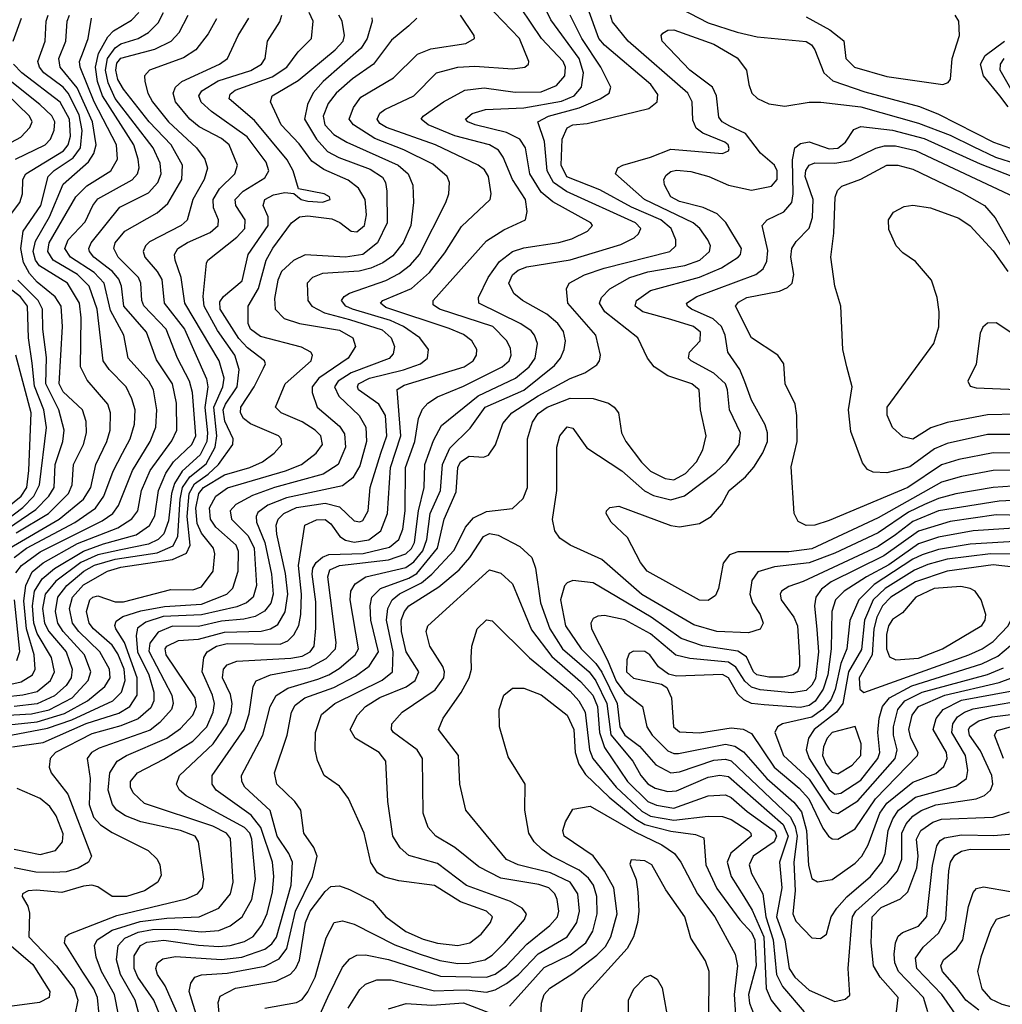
# Model space of a CAD drawing. Extents: x 997028 to 1115134, y 536408 to 618974.
# Tile 282 of 473: x 1021294 to 1024706, y 585051 to 588470. Entities that reach past the tile are written whole.
import ezdxf

# ---------------------------------------------------------------- set-up
doc = ezdxf.new("R2010")
doc.units = 0

msp = doc.modelspace()

# ---------------------------------------------------------------- linework, layer by layer
at = {"layer": '0CON10XD'}
for points in [[(1021780.3, 585015), (1021759.4, 585065), (1021704.6, 585145), (1021691.1, 585175), (1021691.2, 585218.8), (1021713.3, 585255), (1021735, 585266.3), (1021795, 585274.1), (1021915, 585256), (1021985, 585251.9), (1022024.7, 585255.3), (1022075, 585269.5), (1022105, 585286.2), (1022135, 585326.1), (1022153.3, 585366.7), (1022171.5, 585441.5), (1022176.5, 585495), (1022172.3, 585545), (1022131.3, 585665), (1022097.3, 585707.3), (1021975.8, 585795), (1021961.9, 585815), (1021962.7, 585845), (1022073.4, 586005), (1022090.9, 586059.1), (1022104.2, 586155), (1022115.2, 586174.8), (1022165.1, 586194.9), (1022299.8, 586220.2), (1022358.1, 586251.9), (1022390.2, 586285), (1022392.9, 586307.1), (1022364.2, 586535), (1022370.7, 586559.3), (1022405, 586575.1), (1022575, 586593.9), (1022635, 586615.1), (1022655, 586634.2), (1022665, 586654.2), (1022678.9, 586765), (1022698.1, 586845), (1022701.2, 586925), (1022731.1, 587008.9), (1022759.2, 587060.8), (1022886.3, 587163.7), (1023015.7, 587225), (1023063.7, 587265), (1023084, 587295), (1023091.6, 587345), (1023081.8, 587375), (1023069.9, 587389.9), (1023033.8, 587413.8), (1022888.2, 587485), (1022887.3, 587505), (1022921.2, 587575), (1022959.8, 587630.2), (1023005, 587665.2), (1023045, 587678), (1023166.2, 587696.2), (1023210.8, 587709.2), (1023265.5, 587735), (1023283.6, 587755), (1023277.9, 587765), (1023145, 587836.9), (1023105, 587871.1), (1023065.5, 587935), (1023050.2, 588025), (1023030.3, 588055), (1022985, 588078.3), (1022875.6, 588105), (1022850, 588115), (1022841.8, 588125), (1022865, 588144.1), (1022912.1, 588157.9), (1023045, 588163.7), (1023175, 588187.1), (1023219.1, 588205), (1023245.2, 588235), (1023252.3, 588285), (1023237.2, 588335), (1023138.9, 588468.9), (1023077, 588595)], [(1021911.6, 585001.6), (1021882.8, 585095), (1021888.2, 585125), (1021901.8, 585145), (1021925, 585153.8), (1022015, 585158.6), (1022145, 585183.1), (1022195, 585208.9), (1022221.5, 585245), (1022251.4, 585375), (1022310.4, 585495), (1022327.2, 585565), (1022315.8, 585595.8), (1022280.4, 585645), (1022270.4, 585725), (1022249.3, 585755), (1022186.8, 585815), (1022178.7, 585855), (1022222.5, 585985), (1022237.4, 586065), (1022250.5, 586089.5), (1022284, 586115), (1022385, 586151.4), (1022460.1, 586189.9), (1022507.1, 586225), (1022540.3, 586275), (1022513.8, 586385), (1022510.8, 586435), (1022516.3, 586465), (1022546.9, 586495), (1022645, 586531.1), (1022672.6, 586547.4), (1022744.4, 586635), (1022768.1, 586735), (1022809.6, 586830.4), (1022815.5, 586914.5), (1022824.9, 586935.1), (1022855, 586953.8), (1022905, 586950.9), (1022922.5, 586957.5), (1022946.1, 586993.9), (1022972, 587068), (1023003.4, 587105), (1023095, 587163.4), (1023205, 587223.5), (1023256, 587244), (1023298.1, 587271.9), (1023307.5, 587285), (1023310.9, 587305), (1023294.4, 587374.4), (1023196.9, 587485), (1023192.5, 587535), (1023202.2, 587555), (1023255, 587584), (1023323.2, 587606.8), (1023551.1, 587665), (1023572.5, 587685), (1023572.4, 587705), (1023556.1, 587745), (1023520, 587775), (1023418.5, 587818.5), (1023308.9, 587878.9), (1023194.1, 587924.1), (1023173.8, 587965), (1023177.2, 588055), (1023195, 588093.8), (1023215, 588104.7), (1023265, 588109.6), (1023478.9, 588161.1), (1023508.2, 588185), (1023510.2, 588210.2), (1023485.3, 588245), (1023325, 588381.2), (1023304.8, 588405), (1023233.5, 588603.5)], [(1021709, 585015), (1021694.8, 585065), (1021643.7, 585155), (1021630, 585205), (1021635.6, 585255), (1021659.1, 585280.9), (1021705, 585301.5), (1021755, 585310.5), (1021832.5, 585312.5), (1021925, 585302.8), (1021985, 585307.6), (1022025, 585323.2), (1022066.3, 585355), (1022099.8, 585415), (1022112.5, 585485), (1022100.4, 585625), (1022092.8, 585645), (1022074.4, 585665), (1021872.3, 585775), (1021848.9, 585795), (1021838.5, 585815), (1021849.1, 585845), (1021966.3, 585955), (1022013.8, 586025), (1022028.6, 586065), (1022031.9, 586095), (1022026.2, 586126.2), (1021998.1, 586185), (1022001.8, 586215), (1022015, 586229.2), (1022047.8, 586242.2), (1022235, 586252.8), (1022275, 586259.9), (1022303, 586275), (1022316.2, 586295), (1022322.9, 586357.1), (1022321.9, 586448.1), (1022310.1, 586545), (1022312.4, 586565), (1022323.9, 586585), (1022345, 586603.4), (1022367.6, 586612.4), (1022486.3, 586616.3), (1022578.2, 586638.2), (1022610, 586665), (1022625, 586701.4), (1022632.4, 586765), (1022634.1, 586915), (1022665.8, 587005), (1022679, 587085), (1022692.3, 587117.7), (1022711.6, 587138.4), (1022745, 587160.2), (1022835, 587197.8), (1022969.1, 587265), (1022993.6, 587285), (1023001.2, 587305), (1022998.5, 587328.5), (1022985.7, 587355), (1022936.8, 587405), (1022752.3, 587465), (1022729.9, 587479.9), (1022729.6, 587495), (1022915, 587701.6), (1022975, 587740.5), (1023050.6, 587775), (1023056.4, 587803.6), (1023050.9, 587845), (1023004.8, 587915), (1022973, 587993), (1022956.3, 588016.3), (1022925.1, 588035.1), (1022805, 588066.9), (1022712.7, 588105), (1022688.2, 588125), (1022694.6, 588135), (1022765.7, 588184.3), (1022840, 588225), (1022907, 588233), (1023015, 588218.3), (1023105, 588219.5), (1023158.2, 588241.8), (1023187, 588275), (1023189.4, 588305), (1023181.3, 588325), (1023105.6, 588405), (1022998.4, 588565)], [(1021636.8, 585015), (1021623.6, 585085), (1021577.7, 585165), (1021559, 585215), (1021553.8, 585255), (1021562.7, 585275), (1021615, 585308), (1021712, 585338), (1021805, 585350.2), (1021917.1, 585355), (1021985, 585385.3), (1022026.1, 585435), (1022034.8, 585475.2), (1022026.3, 585626.3), (1022011.9, 585645), (1021965, 585670.1), (1021727.8, 585747.8), (1021688.1, 585785), (1021678.2, 585805), (1021678.6, 585825), (1021702.7, 585855), (1021795, 585902), (1021895.7, 585964.3), (1021944.2, 586015), (1021966.1, 586065), (1021970.4, 586095), (1021963.7, 586125), (1021927.9, 586205), (1021933.8, 586255), (1021944.8, 586275), (1021977.1, 586295), (1022015, 586303.8), (1022198.1, 586301.9), (1022225, 586313), (1022246.5, 586333.5), (1022263.1, 586366.9), (1022270.7, 586405), (1022272.3, 586475), (1022261.6, 586575), (1022284.6, 586715), (1022325, 586732.8), (1022355, 586734.7), (1022375, 586718.8), (1022405.9, 586675), (1022425, 586662.8), (1022455, 586655.4), (1022506.1, 586663.9), (1022548.3, 586695), (1022571.7, 586755), (1022582, 586915), (1022617, 587025), (1022604.7, 587185.3), (1022628.6, 587201.4), (1022836.9, 587265), (1022868.2, 587285), (1022880.8, 587305), (1022881.5, 587325), (1022863.8, 587355), (1022835, 587376.2), (1022785, 587397.8), (1022565, 587470.6), (1022546.8, 587485), (1022555, 587495.2), (1022655, 587536.8), (1022717.5, 587592.5), (1022769.9, 587660.1), (1022828.6, 587751.4), (1022927.5, 587845), (1022931.5, 587865), (1022921.9, 587925), (1022908.3, 587948.3), (1022885.5, 587965), (1022737.7, 588035), (1022567.5, 588095), (1022545, 588109.5), (1022535.7, 588125), (1022544.7, 588145), (1022561.5, 588158.5), (1022662.7, 588205), (1022741.5, 588285), (1022815, 588304.8), (1022875, 588308), (1023005, 588298.8), (1023048, 588305), (1023060.6, 588315), (1023062.2, 588325), (1023029.8, 588405), (1022913.3, 588525)], [(1023555, 588526.5), (1023685, 588459.5), (1023785, 588427.1), (1023855, 588410.3), (1024025, 588394.7), (1024043.1, 588383.1), (1024055, 588365.4), (1024086.7, 588285), (1024117.7, 588257.7), (1024229, 588219), (1024418.9, 588168.9), (1024485, 588142), (1024675.4, 588045), (1024735, 588023.8)], [(1021167.6, 586012.4), (1021355, 586032.3), (1021449, 586061), (1021529.8, 586105), (1021589.2, 586155), (1021607.6, 586185), (1021606.1, 586215), (1021572.7, 586275), (1021498.8, 586345), (1021477.2, 586375), (1021467, 586425), (1021477.3, 586465), (1021515, 586507.3), (1021599.3, 586555), (1021645, 586569.2), (1021824.1, 586595.9), (1021872.8, 586617.2), (1021886.3, 586645), (1021875.7, 586745), (1021882.1, 586825), (1021901.2, 586858.8), (1021948.3, 586891.7), (1021984.9, 586925), (1022034.2, 586995), (1022035.3, 587015), (1022005.9, 587075.9), (1022001, 587115), (1022008.3, 587135), (1022049, 587195), (1022055.7, 587255), (1022041.2, 587305), (1021981.1, 587391.1), (1021934.3, 587475), (1021931.2, 587508.8), (1021942.5, 587625), (1021947.5, 587635), (1022047.7, 587715), (1022075.2, 587745), (1022077.4, 587775), (1022044.3, 587825), (1022042.6, 587845), (1022070.2, 587875), (1022145, 587920.2), (1022159, 587945), (1022149.6, 587975), (1022083.4, 588063.4), (1021960.6, 588150.6), (1021923.6, 588183.6), (1021916.2, 588205), (1021926.8, 588223.2), (1021982.7, 588257.3), (1022096.7, 588293.3), (1022134.1, 588315), (1022146.9, 588335), (1022154.7, 588395), (1022197.7, 588462.3), (1022203.8, 588485)], [(1021213.9, 585976.1), (1021390.7, 586009.3), (1021475, 586039.3), (1021617.5, 586105), (1021647, 586135), (1021660, 586175), (1021656.4, 586215), (1021635, 586268), (1021615, 586297.7), (1021549.7, 586355), (1021534.8, 586375), (1021525.6, 586415), (1021537.1, 586455), (1021547.5, 586465), (1021565, 586469.5), (1021625, 586448.8), (1021655, 586448.7), (1021818.3, 586491.7), (1021895, 586490.3), (1021925, 586500.7), (1021965.8, 586555), (1021971.4, 586615), (1021966.9, 586635), (1021925, 586686.6), (1021910.4, 586720.4), (1021905.7, 586774.3), (1021916, 586825), (1021932.4, 586845), (1022005, 586889.1), (1022093.6, 586915), (1022137.1, 586935), (1022177.9, 586965), (1022203.8, 586995), (1022201.8, 587015), (1022192.5, 587025), (1022095, 587067), (1022071.7, 587085), (1022060.7, 587105), (1022061.7, 587125), (1022108.4, 587195), (1022140.5, 587259.5), (1022147.1, 587275), (1022144.6, 587285), (1022085, 587330.2), (1022055, 587362.6), (1021990.6, 587465), (1021989.3, 587490.7), (1022001.8, 587508.2), (1022066.7, 587563.3), (1022086.8, 587655), (1022156.6, 587755), (1022156.5, 587785), (1022140, 587825), (1022144.7, 587845), (1022175, 587861.9), (1022215, 587870), (1022245.8, 587865.8), (1022271.4, 587845), (1022295, 587839.7), (1022345, 587836.1), (1022371.9, 587845), (1022369.4, 587855), (1022351.2, 587865), (1022262.1, 587882.1), (1022243.7, 587945), (1022223.2, 587983.2), (1022109.6, 588119.6), (1022021.8, 588195), (1022025, 588210.9), (1022042.5, 588225), (1022171, 588271), (1022221.3, 588305), (1022261.5, 588358.5), (1022306.9, 588405), (1022313.1, 588465), (1022298.9, 588495)], [(1021240.9, 586119.1), (1021304.9, 586125.1), (1021355, 586137.6), (1021400.9, 586175), (1021415.2, 586205), (1021404.5, 586255), (1021355, 586338.9), (1021343.3, 586375), (1021338.4, 586435), (1021345, 586485.2), (1021371.5, 586528.5), (1021415.2, 586564.8), (1021515, 586624.9), (1021585, 586650.1), (1021698.8, 586681.2), (1021745, 586713.9), (1021763, 586747), (1021776, 586835), (1021801.1, 586895), (1021828.5, 586935), (1021892.1, 586995), (1021905.4, 587025), (1021894, 587175), (1021883.6, 587215), (1021842.4, 587295), (1021802.3, 587395), (1021725, 587476.2), (1021718.1, 587495), (1021714.8, 587555), (1021706.6, 587575), (1021635.7, 587645), (1021620.4, 587675), (1021625.7, 587695), (1021658.7, 587735), (1021771, 587799), (1021808.7, 587831.3), (1021857.4, 587915), (1021859.6, 587965), (1021819.8, 588035), (1021743.6, 588115), (1021655, 588229), (1021635, 588262.6), (1021627.5, 588295), (1021631.5, 588318.5), (1021645, 588335.9), (1021762.8, 588367.2), (1021820.3, 588395), (1021848.2, 588425), (1021879.1, 588485)], [(1021242.5, 586157.5), (1021299.5, 586170.5), (1021338.2, 586195), (1021347.1, 586215), (1021344.1, 586265), (1021317.3, 586355), (1021308.5, 586451.5), (1021314.9, 586505.1), (1021337.4, 586552.6), (1021375.8, 586584.2), (1021495, 586650.6), (1021635, 586705.4), (1021683.8, 586736.2), (1021703.8, 586765), (1021716.7, 586835), (1021747, 586905), (1021822.5, 587007.5), (1021839.3, 587045), (1021838, 587138), (1021825.1, 587205.1), (1021769, 587289), (1021734, 587385), (1021655.5, 587475), (1021647.5, 587545), (1021638.7, 587568.7), (1021616.8, 587595), (1021551.9, 587645), (1021536.1, 587665), (1021533.9, 587675), (1021542.5, 587695), (1021641.6, 587818.4), (1021740.8, 587869.2), (1021773.1, 587905), (1021785.2, 587935), (1021781.6, 587971.6), (1021757.5, 588025), (1021625, 588196.6), (1021600.8, 588250.8), (1021592.3, 588295), (1021599.1, 588335), (1021625, 588372.2), (1021645, 588386.5), (1021705.4, 588405), (1021741.6, 588425), (1021775, 588458.4), (1021793.9, 588495)], [(1021258.7, 586635), (1021431.2, 586735), (1021515.5, 586805), (1021540.5, 586845), (1021558.9, 586925), (1021596.8, 587005), (1021608.3, 587045), (1021609.6, 587105), (1021600, 587135), (1021527.7, 587217.7), (1021505.2, 587265), (1021507.6, 587435), (1021501.8, 587485), (1021459.6, 587555), (1021363, 587615), (1021348.5, 587635), (1021341, 587665), (1021348.6, 587701.4), (1021397.5, 587785), (1021445, 587898.8), (1021533.2, 587976.8), (1021551.4, 588005), (1021559.2, 588035), (1021547.2, 588115), (1021493.2, 588233.2), (1021434.8, 588305), (1021429.6, 588335), (1021454.4, 588395), (1021459.1, 588465), (1021467.4, 588485)], [(1021269.1, 585945), (1021375, 585959.8), (1021525, 586026.2), (1021637.7, 586062.3), (1021676.9, 586085), (1021702.1, 586125), (1021702.2, 586185), (1021657.7, 586307.7), (1021627.5, 586355), (1021623.9, 586366.1), (1021628.6, 586381.4), (1021652.6, 586397.4), (1021715, 586416.9), (1021797.3, 586432.7), (1021925, 586440.3), (1022013.4, 586475), (1022034.2, 586495.8), (1022052.6, 586555), (1022053.8, 586623.8), (1022045.7, 586645.7), (1021975, 586707.9), (1021956.1, 586735), (1021953.5, 586775), (1021975, 586815.2), (1022015.5, 586844.5), (1022217, 586903), (1022272.3, 586925), (1022324, 586965), (1022345.3, 586995), (1022339.2, 587025), (1022320, 587045), (1022275, 587073.7), (1022201.5, 587105), (1022181.8, 587125), (1022216.3, 587205), (1022306, 587285), (1022310.4, 587305), (1022305.5, 587315), (1022272.9, 587332.9), (1022129.7, 587369.7), (1022095.7, 587395), (1022087.4, 587415), (1022087.4, 587475), (1022123.3, 587536.7), (1022149.7, 587635), (1022172.9, 587677.1), (1022238, 587765), (1022265.1, 587784.9), (1022295, 587789.1), (1022377.9, 587777.9), (1022406, 587766), (1022445, 587736.1), (1022465, 587733.5), (1022491.2, 587755), (1022497.8, 587792.2), (1022494, 587845), (1022470, 587885), (1022435, 587913.1), (1022350.2, 587950.2), (1022308.7, 587978.7), (1022265, 588038.4), (1022201.7, 588105), (1022164.6, 588185), (1022170.4, 588205), (1022261.1, 588258.9), (1022389.5, 588365), (1022417, 588395), (1022422.2, 588415), (1022413.9, 588465), (1022402, 588485)], [(1021281, 586549), (1021300.4, 586575), (1021365, 586622.3), (1021579.8, 586730.2), (1021617.4, 586755), (1021636.9, 586783.1), (1021685.2, 586905), (1021746.6, 587005), (1021766.3, 587055), (1021770.4, 587115), (1021758.7, 587185), (1021742.6, 587215), (1021670.2, 587295), (1021656, 587375), (1021609.7, 587459.7), (1021587.1, 587555), (1021552.3, 587592.3), (1021469.8, 587645), (1021450.2, 587675), (1021462.5, 587705), (1021521.6, 587768.4), (1021547.8, 587825), (1021565, 587847.8), (1021685, 587913.9), (1021702.9, 587935), (1021708.4, 587955), (1021705.9, 587985), (1021690.7, 588035), (1021581.5, 588205), (1021564.4, 588255.6), (1021556.7, 588305), (1021567.1, 588352.9), (1021599.8, 588410.2), (1021619.4, 588430.6), (1021682.3, 588467.7), (1021707.3, 588495)], [(1021281.7, 586688.3), (1021394.2, 586755), (1021463.5, 586825), (1021475.9, 586855), (1021480.6, 586925), (1021515.6, 586995), (1021526, 587035), (1021524.3, 587075), (1021512.6, 587115), (1021445, 587177.2), (1021430.5, 587205), (1021442.8, 587405), (1021438.3, 587475), (1021417.7, 587507.7), (1021355, 587558.1), (1021328.2, 587588.2), (1021306.8, 587626.8), (1021297.9, 587675), (1021305.8, 587735), (1021367.8, 587825), (1021393.2, 587925), (1021413.6, 587946.4), (1021479.4, 587990.6), (1021504.9, 588025), (1021510.6, 588085), (1021500.3, 588139.7), (1021462.8, 588215), (1021445, 588235.1), (1021378.3, 588285), (1021362.2, 588305), (1021356.7, 588325), (1021381.9, 588395), (1021386.3, 588465), (1021393.3, 588485)], [(1021570.3, 585015), (1021564.5, 585075), (1021551.6, 585105), (1021512.8, 585162.8), (1021449.7, 585265), (1021453.4, 585285), (1021464.7, 585295), (1021630.7, 585359.3), (1021872.2, 585417.8), (1021910.9, 585435), (1021928.4, 585455), (1021933.4, 585485), (1021915.4, 585615), (1021902.9, 585635), (1021852.2, 585655), (1021714.2, 585684.2), (1021661.1, 585705), (1021631.8, 585725), (1021615.7, 585745), (1021601.5, 585795), (1021607.2, 585855), (1021631.9, 585895), (1021665, 585914.8), (1021804.9, 585975.1), (1021851.8, 586008.2), (1021894.8, 586055), (1021907.4, 586085), (1021902.9, 586115), (1021803.1, 586265), (1021799.6, 586285), (1021805.1, 586294.9), (1021845, 586314.6), (1021915, 586318.4), (1022005, 586343.3), (1022132.9, 586347.1), (1022164.9, 586355.1), (1022190.1, 586369.9), (1022216.4, 586413.6), (1022225.6, 586475), (1022216.5, 586546.5), (1022187, 586683), (1022184.8, 586715), (1022191.3, 586735), (1022211.1, 586755), (1022255, 586776), (1022355, 586790.9), (1022405, 586778.8), (1022455, 586730.2), (1022475, 586726.4), (1022485, 586731.2), (1022503.6, 586765), (1022511.4, 586845), (1022548, 586965), (1022569, 587025), (1022564.2, 587095), (1022541.2, 587135), (1022470.7, 587185), (1022466.7, 587195), (1022470.7, 587205), (1022508.2, 587225), (1022626.4, 587253.6), (1022686.1, 587275), (1022710, 587295), (1022713.9, 587325), (1022683.3, 587365), (1022626.2, 587405), (1022581.4, 587425), (1022450, 587465), (1022426.7, 587475), (1022411.8, 587495), (1022421.1, 587508.9), (1022439.8, 587520.2), (1022565, 587563.8), (1022611.5, 587588.5), (1022651.4, 587618.6), (1022682.1, 587655), (1022774.1, 587835), (1022784, 587865), (1022786, 587905), (1022778, 587925), (1022728.7, 587968.7), (1022627.6, 588017.6), (1022527.2, 588057.2), (1022453.5, 588105), (1022438.1, 588125), (1022452.6, 588165), (1022479, 588201), (1022591.6, 588268.4), (1022675, 588349.7), (1022721.9, 588368.1), (1022843.3, 588386.7), (1022873.1, 588405), (1022872.2, 588415), (1022824.6, 588485)], [(1021847.7, 585005), (1021799.3, 585115), (1021772.6, 585155), (1021766.3, 585175), (1021772.7, 585195), (1021791.2, 585208.8), (1021835, 585217.4), (1021995, 585207.1), (1022065, 585215.1), (1022145, 585242.3), (1022169.2, 585260.8), (1022185.9, 585284.1), (1022236.3, 585465), (1022240.9, 585545), (1022229, 585575), (1022188.3, 585635), (1022163.8, 585723.8), (1022075.8, 585805), (1022065.3, 585825), (1022063.7, 585845), (1022138.3, 585985), (1022163.4, 586085), (1022185, 586123.7), (1022225, 586149.1), (1022329.5, 586180.5), (1022367.5, 586195), (1022402.9, 586217.1), (1022459, 586265), (1022470.6, 586285), (1022442, 586455), (1022444, 586485), (1022458.6, 586511.4), (1022495.6, 586535), (1022635, 586567.2), (1022662.8, 586587.2), (1022693.9, 586626.1), (1022708.2, 586665), (1022719.2, 586755), (1022755.4, 586835), (1022762.1, 586925), (1022787.4, 586982.6), (1022857.9, 587052.1), (1022910.4, 587125), (1023045, 587183.8), (1023151.4, 587268.6), (1023171.9, 587295), (1023184.8, 587325), (1023189.3, 587355), (1023182.6, 587387.4), (1023162.3, 587415), (1023125, 587447.5), (1023039.5, 587495), (1023009.4, 587519.4), (1022992.7, 587555), (1023005, 587584.1), (1023025, 587600), (1023055, 587611.9), (1023205, 587636.1), (1023381.2, 587688.8), (1023427.9, 587712.1), (1023443.2, 587726.8), (1023450.8, 587745), (1023432.2, 587765), (1023193.4, 587873.4), (1023148.1, 587905), (1023126.2, 587945), (1023116.7, 588046.7), (1023093.1, 588115), (1023130, 588135), (1023236.3, 588163.7), (1023310, 588195), (1023340.5, 588215), (1023346.2, 588235), (1023312, 588305), (1023245.9, 588405), (1023205.2, 588485)], [(1021989.2, 584995), (1021983.2, 585056.8), (1021990.4, 585079.6), (1022042.8, 585107.2), (1022185, 585131.4), (1022234.3, 585155.7), (1022253.4, 585176.6), (1022265.7, 585204.3), (1022286.1, 585335), (1022302.7, 585375), (1022355, 585443.1), (1022375, 585459.7), (1022405, 585462.7), (1022439.8, 585449.8), (1022519.2, 585409.2), (1022565.3, 585355), (1022635, 585304.4), (1022695, 585277.6), (1022745, 585263.5), (1022815, 585255.6), (1022857.3, 585265), (1022896.8, 585295), (1022928.6, 585335), (1022935.9, 585355), (1022915.4, 585375), (1022825, 585406.4), (1022735, 585463), (1022610, 585480), (1022562, 585492), (1022537, 585507), (1022513.8, 585543.8), (1022489.8, 585645), (1022435.9, 585765.9), (1022405, 585808.6), (1022351.1, 585845), (1022328.1, 585898.1), (1022320.6, 585935), (1022320.7, 585995), (1022342.1, 586057.9), (1022388, 586095), (1022553.2, 586176.8), (1022588.6, 586205), (1022591, 586275), (1022568.3, 586385), (1022572, 586425), (1022587.2, 586455), (1022613.3, 586476.7), (1022689.5, 586515), (1022724.9, 586545), (1022802.3, 586627.7), (1022842.5, 586707.5), (1022869.5, 586740.5), (1022915, 586762.3), (1023005, 586772.8), (1023042.5, 586807.5), (1023057.7, 586845), (1023057, 587015), (1023075, 587072.5), (1023095, 587101.9), (1023125.3, 587125), (1023205, 587155.5), (1023285, 587154.8), (1023338.2, 587138.2), (1023357.9, 587125), (1023372.9, 587105), (1023384, 587035), (1023398.8, 587005), (1023453.1, 586933.1), (1023485, 586902.7), (1023535, 586877.2), (1023565, 586872.4), (1023606.3, 586893.7), (1023644.8, 586935), (1023666.2, 586976.2), (1023678.4, 587025), (1023657.7, 587115), (1023653.5, 587185), (1023628.6, 587205), (1023545, 587232.8), (1023497.2, 587265), (1023474, 587295), (1023440.9, 587365), (1023326.4, 587455), (1023307.9, 587485), (1023314.8, 587505.2), (1023343.2, 587535), (1023413.2, 587575), (1023475, 587594.9), (1023603.6, 587616.4), (1023655.3, 587635), (1023688.9, 587665), (1023692.6, 587685), (1023683.8, 587705), (1023655.3, 587745), (1023633.1, 587765), (1023463.3, 587845), (1023363.5, 587935), (1023370.6, 587955), (1023388.6, 587965), (1023485, 587992.8), (1023555, 588020.4), (1023734.7, 588005.3), (1023755, 588014.4), (1023757.5, 588022.5), (1023754.5, 588035), (1023742.2, 588045), (1023665.9, 588075.9), (1023643.5, 588093.5), (1023631.3, 588121.3), (1023628.8, 588185), (1023613.8, 588215), (1023406.8, 588395), (1023352.5, 588462.5), (1023345.2, 588485)], [(1024025, 588479.5), (1024107.7, 588435), (1024155.9, 588395.9), (1024162.5, 588335), (1024193.3, 588305), (1024305, 588272.2), (1024500, 588245), (1024518.7, 588251.3), (1024526.8, 588263.2), (1024531.8, 588335), (1024557.1, 588415), (1024555.8, 588465), (1024542, 588485)], [(1021151.2, 586048.8), (1021335, 586059.3), (1021396.2, 586073.8), (1021476.5, 586115), (1021531.8, 586175), (1021540.8, 586205), (1021518.9, 586265), (1021444.9, 586345), (1021426.1, 586375), (1021418.1, 586415), (1021426.1, 586465), (1021457.6, 586505), (1021516.9, 586555), (1021553.7, 586576.3), (1021625, 586596.7), (1021771.1, 586618.9), (1021826.7, 586643.3), (1021843, 586677), (1021850.9, 586805), (1021858.9, 586845), (1021885, 586882.2), (1021941.9, 586928.1), (1021972.9, 586985), (1021979.1, 587025), (1021968.5, 587125), (1021999.6, 587195), (1022003.5, 587225), (1021987, 587285), (1021867.6, 587485), (1021855.1, 587575.1), (1021833.4, 587635), (1021831.8, 587655), (1021842.9, 587675), (1021876.6, 587696.6), (1021955, 587730.4), (1021983.7, 587755), (1021984.8, 587775), (1021966.9, 587816.9), (1021965.9, 587845), (1021987.7, 587882.3), (1022040.9, 587935), (1022050.8, 587965), (1022021, 588035), (1021995, 588057.4), (1021917.7, 588097.7), (1021885.2, 588125), (1021834.8, 588185), (1021827.1, 588215), (1021835.3, 588235), (1021856.7, 588255), (1021987.7, 588315), (1022015.4, 588335), (1022053.2, 588415), (1022090, 588475)], [(1021271.1, 588395), (1021299.8, 588475)], [(1022516.3, 588476.3), (1022518.2, 588465), (1022501, 588405), (1022479.5, 588370.5), (1022348.1, 588255), (1022313.6, 588216.4), (1022293.2, 588175), (1022282.5, 588125), (1022324.7, 588054.7), (1022362.7, 588012.7), (1022401.9, 587991.9), (1022511, 587951), (1022553.6, 587923.6), (1022564.3, 587905), (1022569.1, 587875), (1022570.4, 587765), (1022536.1, 587695), (1022485, 587654), (1022425, 587644.9), (1022285, 587653.5), (1022245, 587633.7), (1022202.7, 587595), (1022190.7, 587565), (1022178.6, 587501.4), (1022181.6, 587465), (1022212.9, 587432.9), (1022265.5, 587415.5), (1022405, 587392), (1022450.4, 587365), (1022460.4, 587335), (1022434.7, 587295), (1022332.5, 587225), (1022309.2, 587195), (1022309.8, 587175), (1022327.5, 587125), (1022405, 587058.9), (1022422.1, 587032.1), (1022425.5, 586985), (1022399.5, 586925), (1022348.2, 586891.8), (1022178.5, 586845), (1022102.7, 586817.3), (1022045, 586786), (1022025.3, 586765), (1022029.3, 586735), (1022087.5, 586677.5), (1022107.8, 586635), (1022115.8, 586505), (1022104.4, 586465), (1022081.8, 586445), (1022048.3, 586431.7), (1021925, 586403.2), (1021792.2, 586397.8), (1021731.9, 586378.1), (1021703.3, 586356.7), (1021697.9, 586332.1), (1021703.1, 586275), (1021742.6, 586195), (1021759.3, 586135), (1021759.4, 586105), (1021749.4, 586080.6), (1021705, 586042.5), (1021645, 586018.5), (1021545, 585990.5), (1021418.8, 585925), (1021399.3, 585905), (1021396.8, 585875), (1021403.1, 585855), (1021461.2, 585781.2), (1021543.4, 585565), (1021533.2, 585545), (1021496.8, 585523.2), (1021455, 585511.1), (1021411.5, 585508.5), (1021350.4, 585510.4), (1021275, 585524.5)], [(1021275, 586602.2), (1021317.5, 586635), (1021485.9, 586724.1), (1021556.7, 586773.3), (1021586, 586815), (1021618.3, 586901.7), (1021650.4, 586965), (1021678, 587015), (1021692.7, 587065), (1021694.8, 587115), (1021683.5, 587153.5), (1021663.2, 587195), (1021604.3, 587255), (1021583.5, 587285), (1021562.6, 587465), (1021534.8, 587545), (1021495, 587584.9), (1021410.2, 587635), (1021391.6, 587665), (1021396.4, 587695), (1021488.5, 587855), (1021527.2, 587892.8), (1021610.9, 587945), (1021633.8, 587985), (1021630.2, 588035), (1021553, 588185), (1021504.1, 588305), (1021501.9, 588325), (1021515, 588360.8), (1021532, 588405), (1021543.8, 588475)], [(1021977.2, 588472.8), (1021949, 588421), (1021905.2, 588364.8), (1021863, 588337), (1021744.4, 588295), (1021727.7, 588275), (1021728.6, 588255), (1021738.8, 588215), (1021755.2, 588185), (1021810.5, 588115), (1021908.1, 588025), (1021936.9, 587985), (1021945.6, 587954.4), (1021934.4, 587915), (1021895.2, 587845), (1021876, 587774), (1021854.6, 587755), (1021745, 587698.6), (1021730.6, 587685), (1021723.2, 587665), (1021728.6, 587645), (1021771.7, 587595), (1021787.3, 587567.3), (1021795.9, 587485), (1021865.8, 587395), (1021942.9, 587222.9), (1021946.8, 587195), (1021937.2, 587122.8), (1021946, 587035), (1021943.3, 587005), (1021920.5, 586959.5), (1021858.2, 586901.8), (1021831.1, 586858.9), (1021820.9, 586825), (1021810.7, 586729.3), (1021794.8, 586685), (1021774.8, 586665), (1021741.6, 586648.4), (1021645, 586629.5), (1021565, 586612.1), (1021505.7, 586585), (1021420, 586520), (1021382.7, 586475), (1021372.9, 586425), (1021379.7, 586375), (1021395.1, 586345), (1021455.7, 586275), (1021476.7, 586215), (1021473, 586185), (1021455, 586158.3), (1021415, 586122.7), (1021355, 586094.4), (1021275, 586084.9)], [(1022673.6, 588475), (1022645, 588448.8), (1022585, 588398.2), (1022523.1, 588315), (1022449.5, 588265), (1022393, 588215), (1022365, 588178.9), (1022347.5, 588135), (1022353.5, 588105), (1022385, 588071.5), (1022429.6, 588045), (1022608.6, 587965), (1022642.6, 587935), (1022658.8, 587895), (1022661.4, 587835), (1022652, 587755), (1022625.4, 587694.6), (1022589.7, 587650.3), (1022555, 587625.2), (1022512.9, 587607.1), (1022472.8, 587597.2), (1022345, 587588.9), (1022311.2, 587575), (1022292, 587555), (1022294.2, 587495), (1022308.1, 587475), (1022352.2, 587452.2), (1022438.7, 587428.7), (1022553.2, 587393.2), (1022583.5, 587365), (1022595.2, 587335), (1022590.7, 587309.3), (1022576.8, 587293.2), (1022445, 587243.7), (1022400.2, 587215), (1022387.1, 587195), (1022402.4, 587162.4), (1022473.2, 587095), (1022495.7, 587055), (1022498.8, 587005), (1022475, 586920.9), (1022451.3, 586878.7), (1022415, 586851), (1022220.3, 586809.7), (1022155.7, 586784.3), (1022121.4, 586758.6), (1022114.8, 586745), (1022116.2, 586725), (1022144.9, 586654.9), (1022168.5, 586545), (1022174.6, 586475), (1022166, 586444), (1022144.2, 586415.8), (1022112.2, 586397.8), (1022072.2, 586387.8), (1021995, 586381.1), (1021915, 586363), (1021825, 586364), (1021775, 586343.7), (1021745.5, 586305), (1021742.9, 586277.1), (1021822.2, 586125), (1021826.7, 586095), (1021820.8, 586075), (1021780.9, 586029.1), (1021746.7, 586003.3), (1021569.8, 585940.2), (1021543.4, 585925), (1021527.8, 585905), (1021538.4, 585835), (1021534.8, 585745), (1021550.3, 585700.3), (1021575, 585674.3), (1021615, 585647.6), (1021740, 585585), (1021771.4, 585555), (1021780.6, 585535), (1021785, 585500), (1021773.1, 585475), (1021727.8, 585445), (1021664.3, 585425.7), (1021615.2, 585425.2), (1021565, 585458.6), (1021545, 585464.2), (1021515, 585461.4), (1021440.2, 585439.8), (1021352.3, 585447.7), (1021323.3, 585445), (1021304, 585435), (1021302.9, 585425), (1021322, 585392), (1021327.8, 585367.8), (1021326.1, 585285), (1021422.2, 585185), (1021483.3, 585105), (1021495.6, 585065), (1021485.8, 585015)], [(1024775, 586852.2), (1024675, 586846), (1024545, 586823.4), (1024485, 586807.8), (1024436.3, 586786.3), (1024380.2, 586759.8), (1024275, 586688.6), (1024125, 586617.1), (1024035, 586584.4), (1023915, 586570.4), (1023856.8, 586553.2), (1023837, 586523), (1023830, 586475), (1023838.4, 586445), (1023865.3, 586405), (1023876.1, 586375), (1023865, 586354), (1023825, 586340.4), (1023715, 586345.2), (1023635, 586368.3), (1023455, 586474.1), (1023315.5, 586595.5), (1023205.3, 586645.3), (1023169.2, 586669.2), (1023152.7, 586695), (1023144.6, 586734.6), (1023159.2, 586835), (1023158.9, 586985), (1023169.2, 587025), (1023195, 587056.5), (1023215, 587051.9), (1023263.8, 586983.8), (1023385, 586902.9), (1023463.9, 586833.9), (1023495, 586818.1), (1023555, 586803), (1023603, 586817), (1023710.9, 586899.1), (1023749.7, 586935), (1023792.6, 586995), (1023797.4, 587035), (1023759, 587115), (1023751.7, 587185), (1023744.4, 587205), (1023705, 587242.5), (1023625.6, 587285), (1023616.9, 587295), (1023619.4, 587315), (1023657.3, 587355), (1023657.8, 587385), (1023633.6, 587405), (1023555, 587428.3), (1023457.9, 587455), (1023431.1, 587475), (1023435.4, 587495), (1023485, 587529.8), (1023655, 587576.3), (1023731.6, 587608.4), (1023789.2, 587645), (1023797.5, 587655), (1023800.9, 587675), (1023745.6, 587765.6), (1023716.3, 587796.3), (1023667.2, 587817.2), (1023585, 587838.8), (1023555.4, 587855), (1023533, 587897), (1023531.3, 587915), (1023539.5, 587930.5), (1023555, 587942.2), (1023575, 587947.1), (1023625, 587942.6), (1023687.5, 587925), (1023755.8, 587895.8), (1023835, 587878.1), (1023905, 587892), (1023924.7, 587915), (1023924.8, 587944.8), (1023915, 587965.3), (1023866.9, 588006.9), (1023814.3, 588074.3), (1023760.1, 588100.1), (1023733.2, 588115), (1023721.7, 588131.7), (1023713.9, 588205), (1023699.4, 588235), (1023621.6, 588295), (1023525.4, 588395), (1023521.8, 588415), (1023527.2, 588422.8), (1023545, 588433.9), (1023565, 588434.7), (1023704.4, 588385), (1023785, 588338), (1023817.9, 588295), (1023825.5, 588245), (1023836.9, 588215), (1023856.1, 588196.1), (1023895, 588177.9), (1023950.9, 588169.1), (1024035, 588183.1), (1024076.6, 588183.4), (1024215, 588167.2), (1024415, 588111), (1024525, 588068.5), (1024605, 588029.5), (1024682.4, 587992.4), (1024755, 587969.5)], [(1024727, 588167), (1024697.1, 588205), (1024641.5, 588275), (1024630.9, 588315), (1024647, 588345), (1024714.2, 588395)], [(1021240.8, 587765), (1021294.9, 587835.1), (1021303.4, 587865), (1021304.3, 587915), (1021315.3, 587935), (1021445.5, 588015), (1021462.8, 588035), (1021469.9, 588065), (1021466.6, 588125), (1021435, 588183.5), (1021300.8, 588285), (1021272.8, 588315)], [(1024745, 588214.1), (1024698.8, 588295), (1024699.5, 588315), (1024712.8, 588335)], [(1021279.5, 587985), (1021382.7, 588035), (1021401.4, 588055), (1021413.3, 588086.7), (1021415.5, 588115), (1021405, 588135.6), (1021364.4, 588175), (1021213.4, 588295)], [(1021215, 588018.1), (1021297.6, 588062.4), (1021328.8, 588095), (1021337, 588115), (1021328.1, 588135), (1021245.8, 588215)], [(1024765, 586905.7), (1024675, 586904.3), (1024565, 586883.9), (1024495, 586863.7), (1024275, 586740.3), (1024045, 586632.9), (1023965, 586622), (1023788, 586622), (1023758.5, 586611.5), (1023736.8, 586583.2), (1023721.2, 586495), (1023709.9, 586470.1), (1023685, 586453.1), (1023655, 586454.7), (1023472.5, 586555), (1023449.4, 586585), (1023405, 586671.4), (1023347.5, 586725), (1023330.8, 586755), (1023332, 586765), (1023343.4, 586776.6), (1023375, 586781.1), (1023555, 586713.8), (1023585, 586709.1), (1023655, 586720.6), (1023695.5, 586744.5), (1023732.5, 586787.5), (1023757.9, 586835), (1023815, 586882.2), (1023843.8, 586916.2), (1023874.5, 586965.5), (1023890.6, 587005), (1023891.3, 587035), (1023883.1, 587063.1), (1023835, 587149.1), (1023812.3, 587212.3), (1023795.2, 587255), (1023752.9, 587315), (1023743.7, 587375), (1023731.3, 587405), (1023701.7, 587431.7), (1023626.8, 587465), (1023612.5, 587475), (1023609.6, 587485), (1023645, 587508.8), (1023850.5, 587585), (1023875.9, 587605), (1023888.1, 587631.9), (1023891.9, 587668.1), (1023872.3, 587755), (1023890, 587775), (1023947.3, 587802.7), (1023974.8, 587835.2), (1023979.7, 587865), (1023977.1, 587982.9), (1023986.1, 588025), (1024005, 588040.3), (1024035, 588045.3), (1024105, 588021.3), (1024135, 588024.2), (1024161.9, 588045), (1024190.9, 588089.1), (1024215, 588099.1), (1024325, 588085.9), (1024435, 588057.2), (1024628.9, 587968.9), (1024741.2, 587925)], [(1024764.9, 586964.9), (1024675, 586965.5), (1024555, 586943), (1024495, 586924.8), (1024377.8, 586845), (1024105, 586731.2), (1024055, 586715.3), (1024025, 586713.2), (1023997.7, 586727.7), (1023983.1, 586755), (1023973, 586917), (1023994.1, 587005), (1023993.1, 587095), (1023986.5, 587135), (1023952.2, 587205), (1023947.8, 587275), (1023927.1, 587305), (1023835, 587364.7), (1023779.7, 587475), (1023790.7, 587489.3), (1023818.8, 587505), (1023932.5, 587527.5), (1023960.3, 587539.7), (1023976.9, 587555), (1023982.7, 587585), (1023972.4, 587645), (1023975.8, 587675), (1023990, 587700), (1024035, 587746.2), (1024047.5, 587782.5), (1024049.5, 587845), (1024021.5, 587925), (1024024, 587946), (1024035, 587964.8), (1024055, 587972.8), (1024125, 587971.2), (1024178.6, 587981.4), (1024266.6, 588023.4), (1024297.7, 588032.3), (1024335, 588032.1), (1024405.3, 588015.3), (1024747.9, 587855)], [(1024745, 587029.8), (1024655, 587029.2), (1024515, 586997.8), (1024470.6, 586979.4), (1024385, 586917.5), (1024305, 586896.3), (1024258.2, 586898.2), (1024238.3, 586908.3), (1024220.8, 586930.8), (1024180, 587040), (1024171.8, 587115), (1024184.6, 587195), (1024166.2, 587265), (1024152.3, 587325), (1024145.6, 587475), (1024124.5, 587545), (1024110.9, 587645), (1024121.7, 587728.3), (1024126.3, 587853.7), (1024133.6, 587876.4), (1024148.4, 587891.6), (1024215, 587916.7), (1024305, 587965.2), (1024343.8, 587965), (1024395, 587951), (1024565, 587869.6), (1024643.9, 587825), (1024682, 587782), (1024755, 587649.8)], [(1024755, 587100.7), (1024655, 587098.3), (1024515, 587071), (1024457.6, 587052.4), (1024395, 587012.9), (1024360.9, 587020.9), (1024325, 587054.3), (1024306.6, 587096.6), (1024306.2, 587125), (1024468.9, 587345), (1024486.1, 587403.9), (1024487.1, 587455), (1024480.5, 587505), (1024460.6, 587565), (1024405, 587630.6), (1024360.7, 587660.7), (1024338, 587685), (1024311.7, 587741.7), (1024310.8, 587775), (1024328.3, 587801.7), (1024365, 587820.8), (1024395, 587825.6), (1024456.6, 587816.6)], [(1024456.6, 587816.6), (1024555, 587780.5), (1024595, 587753.9), (1024675, 587666.8), (1024725.2, 587595)], [(1021144.1, 586655), (1021304.3, 586775.7), (1021343.3, 586815), (1021362.3, 586855), (1021386.6, 587053.4), (1021377.2, 587115), (1021345, 587197.1), (1021337.2, 587277.2), (1021324.6, 587365), (1021321.2, 587475), (1021297.3, 587507.3), (1021208.9, 587575)], [(1021225.1, 586684.9), (1021350.4, 586769.6), (1021395.4, 586815), (1021413.5, 586845), (1021417.4, 586925), (1021444.2, 587005), (1021448.8, 587045), (1021430, 587115), (1021384.2, 587205), (1021387.3, 587297.3), (1021374.6, 587395), (1021373, 587465), (1021358.1, 587495), (1021287.7, 587565)], [(1024788.5, 587348.5), (1024685, 587417.5), (1024655, 587416.1), (1024638.3, 587401.7), (1024628.8, 587381.2), (1024615.8, 587274.2), (1024587.1, 587215), (1024595, 587197.5), (1024615, 587191.8), (1024756.2, 587186.2)], [(1021135, 586683.7), (1021299.1, 586815), (1021318.2, 586845), (1021325.8, 586904.2), (1021334.1, 587105), (1021280.9, 587305)], [(1024765, 586801.9), (1024695, 586798.3), (1024485, 586764.2), (1024395, 586727.2), (1024335, 586681.5), (1024275, 586641.1), (1024015, 586519.3), (1023965, 586502.3), (1023939.6, 586485), (1023935.3, 586474.7), (1023938.8, 586455), (1023981.8, 586395), (1023994.8, 586365), (1024002.3, 586255), (1024002.3, 586225), (1023995.4, 586205), (1023980, 586195), (1023945, 586187.5), (1023895, 586187), (1023853.4, 586195), (1023842, 586205), (1023817.8, 586257.8), (1023787.4, 586277.4), (1023665, 586295.4), (1023591.1, 586321.1), (1023487, 586395), (1023285, 586514.3), (1023215, 586522.7), (1023195.2, 586514.8), (1023186, 586504), (1023172.1, 586455), (1023189.7, 586365), (1023243.2, 586285), (1023294.8, 586234.8), (1023315, 586204.5), (1023368.6, 586095), (1023378.2, 586015), (1023395, 585985.5), (1023446.9, 585946.9), (1023502.7, 585882.7), (1023554.9, 585854.9), (1023585, 585858.8), (1023705, 585899), (1023745, 585902.3), (1023765, 585896.3), (1023970.5, 585700.5), (1023987, 585667), (1023993.4, 585635), (1023981.9, 585545), (1023987.4, 585445), (1023978.8, 585365), (1023989.2, 585339.2), (1024045, 585281.4), (1024075, 585280)], [(1024965, 586743.8), (1024685, 586750.2), (1024525, 586727.7), (1024415, 586693.8), (1024295, 586608.7), (1024112.5, 586517.5), (1024077.8, 586492.2), (1024058.4, 586465), (1024053.8, 586435), (1024062.2, 586352.2), (1024068.1, 586275), (1024057.5, 586182.5), (1024045, 586158.8), (1024025, 586140.3), (1023975, 586133.1), (1023865, 586142.8), (1023835, 586151.7), (1023812.5, 586172.5), (1023781.4, 586221.4), (1023755, 586239.3), (1023621.3, 586251.3), (1023572.9, 586262.9), (1023485, 586337.3), (1023395, 586386.2), (1023325, 586400.5), (1023301.2, 586398.8), (1023285, 586390.6), (1023277.7, 586375), (1023279.4, 586355), (1023335.6, 586245.6), (1023365, 586172.6), (1023395, 586132.8), (1023457.3, 586085), (1023471.6, 586015), (1023490.4, 585985), (1023545, 585931.2), (1023565, 585921.6), (1023581.5, 585921.5), (1023745, 585953.9), (1023777, 585947), (1023807.6, 585927.6), (1023888.6, 585835), (1023982.7, 585752.7), (1024009.2, 585719.2), (1024026.2, 585655), (1024033.3, 585533.3), (1024045, 585487.5), (1024065, 585476.7)], [(1024765, 586705.3), (1024605, 586694.7), (1024485, 586673.3), (1024415, 586649.7), (1024312.6, 586577.4), (1024234.3, 586535.7), (1024156.8, 586485), (1024127.3, 586455), (1024114.5, 586415), (1024111.9, 586285), (1024100, 586195), (1024083.8, 586145), (1024056.3, 586103.7), (1024035, 586088.1), (1024005, 586082.1), (1023879, 586091), (1023835, 586096), (1023808.4, 586108.4), (1023788.2, 586128.2), (1023755, 586184.7), (1023735, 586196.1), (1023575, 586190), (1023546.8, 586196.8), (1023512.6, 586222.6), (1023482.3, 586265), (1023465, 586276.4), (1023425, 586276.9), (1023410.7, 586269.3), (1023402.5, 586247.5), (1023401.1, 586205), (1023425, 586183.9), (1023522.6, 586162.6), (1023540.9, 586150.9), (1023557.9, 586115), (1023564.7, 586015), (1023585, 585997.3), (1023655, 585993.2), (1023765, 586011.4), (1023805.9, 586005.9), (1023835, 585991.2), (1023914.3, 585874.3), (1024001.3, 585801.3), (1024034, 585765), (1024082.8, 585662.8), (1024103.1, 585635), (1024115, 585625.3), (1024135, 585624.7)], [(1022145, 585037.5), (1022255, 585056.8), (1022275, 585067.7), (1022295, 585093.9), (1022319.8, 585145), (1022357.8, 585282.2), (1022386.2, 585335), (1022415, 585340.5), (1022455, 585329.3), (1022597, 585257), (1022685, 585224.6), (1022752.7, 585202.7), (1022815, 585193.2), (1022855, 585193.5), (1022909.5, 585205), (1022935, 585221.9), (1022977.5, 585265), (1023046.5, 585345), (1023053.9, 585365), (1023038.5, 585385), (1022998.5, 585408.5), (1022845, 585463.6), (1022745, 585539.8), (1022645, 585567.2), (1022615, 585593.8), (1022589.2, 585635), (1022572.4, 585755), (1022566, 585895), (1022542.7, 585925), (1022459.1, 585975), (1022441.8, 586005), (1022467.2, 586055), (1022495.3, 586085), (1022545, 586115.8), (1022636.4, 586153.6), (1022667.3, 586175), (1022680.5, 586205), (1022636.3, 586275), (1022619.3, 586345), (1022619.1, 586385), (1022629.8, 586415), (1022645.8, 586435), (1022749.3, 586500.7), (1022820.1, 586559.9), (1022857.6, 586602.4), (1022905.1, 586674.9), (1022925, 586685.6), (1022955, 586680.2), (1023030.4, 586640.4), (1023072, 586602), (1023085.2, 586565.2), (1023102.2, 586445), (1023134.9, 586355), (1023179.5, 586285), (1023271.1, 586205), (1023295, 586174.5), (1023333.1, 586095), (1023347.2, 585987.2), (1023423.7, 585895), (1023450.9, 585845), (1023475, 585816.2), (1023501.1, 585801.1), (1023545, 585789.4), (1023575, 585792), (1023685, 585839.7), (1023725, 585846.5), (1023755, 585842.3), (1023945.1, 585675.1), (1023962.4, 585635), (1023932.9, 585545), (1023940.8, 585455), (1023922.3, 585355), (1023951.4, 585275), (1023966.5, 585175), (1023985.2, 585145), (1024035, 585100.4), (1024125, 585061.2), (1024160.7, 585069.3), (1024177, 585083), (1024170.9, 585175), (1024183.2, 585335), (1024185.9, 585355), (1024197.3, 585375), (1024307.6, 585472.4), (1024342.4, 585515), (1024356.9, 585555), (1024356.8, 585645), (1024372.6, 585677.4), (1024395, 585704.8), (1024425, 585724.2), (1024475, 585743.4), (1024615.4, 585764.6), (1024643.9, 585776.1), (1024665.8, 585795), (1024673.4, 585815), (1024670, 585845), (1024630.8, 585930.8), (1024592.2, 585985), (1024588.4, 586005), (1024594.3, 586015.7), (1024624.7, 586035.3), (1024670.6, 586049.4), (1024883.6, 586076.4)], [(1024768.7, 586658.7), (1024595, 586648.3), (1024485, 586630.4), (1024427.7, 586612.3), (1024395, 586597), (1024261.3, 586508.7), (1024208.1, 586455), (1024176.7, 586383.3), (1024166.9, 586285), (1024145.7, 586234.3), (1024126, 586144), (1024111.2, 586108.8), (1024081.5, 586075), (1024045, 586048.5), (1023942.5, 586025), (1023925.2, 586014.8), (1023916.1, 585995), (1023946, 585915), (1024035, 585833.2), (1024105, 585728.3), (1024115, 585717.9), (1024135, 585714)], [(1024745, 586614.3), (1024665, 586615.7), (1024515, 586596.7), (1024447.8, 586577.8), (1024401.6, 586558.4), (1024299.3, 586495), (1024257.3, 586455), (1024227.9, 586385), (1024217.4, 586282.6), (1024172.5, 586205), (1024152.9, 586095), (1024130.7, 586065), (1024053.3, 586005), (1024033.5, 585975), (1024025.5, 585935), (1024035.1, 585905), (1024105, 585796.2), (1024125, 585781)], [(1024225, 586133.6), (1024590.3, 586265), (1024636.5, 586285), (1024675, 586310.5), (1024726.6, 586365), (1024780.7, 586475), (1024784.7, 586535), (1024775, 586554.5), (1024745, 586568.6), (1024675, 586577.4), (1024515, 586554.9), (1024405, 586517.9), (1024318.6, 586465), (1024290.3, 586435), (1024270.1, 586395), (1024260.2, 586355), (1024254, 586265), (1024208.8, 586185), (1024211.9, 586145), (1024225, 586133.6)], [(1022336, 585015), (1022363.8, 585076.2), (1022415, 585180.4), (1022440.6, 585209.4), (1022465, 585221.4), (1022495, 585222.8), (1022575, 585206.9), (1022755, 585148.6), (1022915, 585144.9), (1022945, 585156.1), (1022984.4, 585185), (1023055, 585259.4), (1023134.8, 585325), (1023161.4, 585355), (1023166.7, 585375), (1023160.5, 585415), (1023152.3, 585435), (1023130.9, 585455), (1023097, 585467), (1022965, 585488.5), (1022888.4, 585528.4), (1022805, 585595.7), (1022739.6, 585635), (1022712.1, 585665), (1022694.7, 585715), (1022692.4, 585905), (1022674, 585935), (1022592.1, 585995), (1022585.4, 586005), (1022586.2, 586025), (1022621.8, 586065), (1022736.5, 586143.5), (1022766.8, 586185), (1022769.6, 586205), (1022763.9, 586223.9), (1022717.8, 586295), (1022705.5, 586345), (1022710.9, 586365), (1022925, 586559.2), (1022965, 586547.9), (1023005, 586510.9), (1023071.8, 586351.8), (1023141.7, 586258.3), (1023241.8, 586171.8), (1023284.1, 586125), (1023300.7, 586085), (1023307.3, 585995), (1023325, 585942.5), (1023405.1, 585825), (1023475, 585755.1), (1023505, 585742.4), (1023565, 585732), (1023685, 585774.8), (1023745, 585778.8), (1023765, 585769.1), (1023820.1, 585720.1), (1023915, 585652.7), (1023922.4, 585635), (1023914.5, 585615.5), (1023840.7, 585565), (1023827.7, 585535), (1023835.7, 585505), (1023874.3, 585434.3), (1023885.3, 585355), (1023910.5, 585275), (1023922.3, 585155)], [(1024337, 586247), (1024415, 586253.3), (1024498.5, 586285), (1024635, 586366.4), (1024646.8, 586385), (1024648.7, 586405), (1024632.8, 586455), (1024612.1, 586485), (1024595, 586495.2), (1024562.1, 586502.1), (1024469.6, 586495), (1024406.5, 586465), (1024359.8, 586410.2), (1024325, 586386.7), (1024310.8, 586365), (1024304.6, 586335.4), (1024304.5, 586285), (1024315, 586257.7), (1024337, 586247)], [(1021284.5, 586245), (1021294.4, 586275.6), (1021276.3, 586455)], [(1022435, 585037.3), (1022475, 585102.1), (1022495, 585120.4), (1022534, 585136), (1022583.8, 585136.2), (1022735, 585098.4), (1022799.9, 585099.9), (1022845, 585101.8), (1022915, 585093.1), (1022945, 585101.4), (1022985, 585123.1), (1023025.9, 585155), (1023094.1, 585225.9), (1023195, 585285.7), (1023228.3, 585335), (1023238.4, 585375), (1023232.3, 585435), (1023205.2, 585475), (1023137.3, 585507.3), (1023024.4, 585535), (1022985, 585554.3), (1022843.5, 585725), (1022822.3, 585815), (1022817.5, 585915), (1022748.8, 586005), (1022764.6, 586045), (1022826.5, 586133.5), (1022854.7, 586185), (1022862.8, 586215), (1022862.3, 586255), (1022863.6, 586295), (1022882.2, 586355), (1022915, 586386.5), (1022935, 586383.1), (1023063.9, 586253.9), (1023205, 586138.8), (1023236.2, 586105), (1023257.3, 586065), (1023272.3, 585935), (1023283.9, 585905), (1023365, 585805.2), (1023455, 585722.2), (1023485, 585704.4), (1023565, 585690), (1023685, 585704.5), (1023735, 585703.7), (1023765, 585693.3), (1023823.6, 585655), (1023833.5, 585645), (1023834.2, 585635), (1023763.7, 585576.3), (1023750.8, 585545), (1023764.8, 585495), (1023808.1, 585425), (1023837.9, 585377.9), (1023878.1, 585285), (1023886.2, 585106.2), (1023903.3, 585065), (1023980.1, 584970.1)], [(1024125, 585781), (1024145, 585783.9), (1024215, 585829.7), (1024273.7, 585905), (1024281.3, 585925), (1024273.5, 585995), (1024278.1, 586045), (1024290.2, 586085), (1024314.8, 586115), (1024392.6, 586157.4), (1024635, 586233.7), (1024690.5, 586259.5), (1024735, 586296.6)], [(1024135, 585714), (1024205, 585757.4), (1024334.5, 585905), (1024340.8, 585935), (1024328.8, 585985), (1024328.6, 586015), (1024343.7, 586075), (1024367.7, 586105), (1024427.4, 586135), (1024655, 586196.1), (1024710.9, 586219.1)], [(1024135, 585624.7), (1024195, 585660.2), (1024266.4, 585765), (1024412.1, 585915), (1024413.7, 585925), (1024388.4, 585975), (1024381.5, 586005), (1024392.7, 586055), (1024414.8, 586085), (1024506.9, 586125), (1024695, 586168.2), (1024766.8, 586195)], [(1022994.6, 585045), (1023115, 585178.8), (1023205, 585222.6), (1023260.4, 585265), (1023284.8, 585305), (1023299.2, 585365), (1023298.4, 585425), (1023286.5, 585465), (1023269, 585489), (1023236.3, 585516.3), (1023140.8, 585565), (1023108.5, 585588.5), (1023080.4, 585615), (1023061.8, 585645), (1023047.9, 585725), (1023049.1, 585815), (1022990.3, 585910.3), (1022960.4, 586015), (1022959.1, 586075), (1022975, 586124.2), (1023005, 586148.5), (1023045, 586149.2), (1023105, 586125.3), (1023195, 586055.3), (1023218.3, 586005), (1023223.2, 585925), (1023235.2, 585885), (1023259.3, 585849.3), (1023340.6, 585770.6), (1023433.8, 585693.8), (1023465.1, 585675.1), (1023555, 585652.3), (1023641, 585641), (1023669.4, 585629.4), (1023677.1, 585535), (1023715, 585453.1), (1023794.5, 585344.5), (1023835, 585300), (1023847.1, 585275), (1023850.9, 585185), (1023824.4, 585085), (1023828.6, 585055), (1023845, 585012.9)], [(1024065, 585476.7), (1024115, 585484.7), (1024195, 585540.8), (1024218.1, 585565), (1024240.9, 585605), (1024280.4, 585715), (1024305, 585749.3), (1024395, 585821.8), (1024475, 585852.7), (1024503.1, 585876.9), (1024514.5, 585905), (1024512.5, 585925), (1024465.6, 586005), (1024476.8, 586043.2), (1024501.3, 586075), (1024565, 586106.6), (1024735, 586138.9)], [(1024075, 585280), (1024095.5, 585294.5), (1024111.6, 585355), (1024131.3, 585385), (1024166.2, 585423.8), (1024249, 585495), (1024288.3, 585545), (1024299.5, 585575), (1024310.4, 585655), (1024325.7, 585695), (1024345.5, 585725), (1024405, 585770.8), (1024545, 585809), (1024581.6, 585835), (1024586.8, 585863.2), (1024578.2, 585915), (1024530.7, 585995), (1024534.6, 586025), (1024551.2, 586048.8), (1024574.4, 586065.6), (1024605, 586077.1), (1024833.4, 586116.6)], [(1024135, 585851.2), (1024185, 585880.9), (1024214.4, 585915), (1024215.8, 585955.8), (1024195, 586015.6), (1024115, 585994.8), (1024098.6, 585975), (1024085.7, 585945), (1024082.4, 585915), (1024094.7, 585885), (1024115, 585856.8), (1024135, 585851.2)], [(1024710.4, 585905), (1024679.4, 585985), (1024688.1, 586001.9), (1024734.2, 586015)], [(1021275, 585589.7), (1021365, 585571), (1021418.6, 585585), (1021442.2, 585615), (1021445, 585643.3), (1021420.7, 585705), (1021398.4, 585738.4), (1021365, 585766), (1021285, 585800.6)], [(1023099.1, 584905), (1023105.8, 585055), (1023115, 585085.4), (1023135, 585107.4), (1023215, 585157.7), (1023298.4, 585221.6), (1023327.9, 585252.1), (1023347.2, 585285), (1023369.1, 585365), (1023357.3, 585455), (1023325, 585513.6), (1023285, 585566.7), (1023184.7, 585635), (1023179.7, 585655), (1023188.9, 585685), (1023215, 585728.6), (1023275, 585738.8), (1023429.8, 585649.8), (1023524, 585605), (1023567.9, 585575), (1023590.4, 585545), (1023647.7, 585435), (1023707.4, 585355), (1023778.4, 585225), (1023786.8, 585185), (1023774.9, 585085), (1023779.8, 585015)], [(1024339.1, 585025), (1024344.7, 585075), (1024281.8, 585145), (1024259.3, 585185), (1024251.1, 585265), (1024254.5, 585355), (1024285, 585387.5), (1024353.2, 585416.8), (1024378.7, 585441.3), (1024409.5, 585525), (1024413.5, 585565), (1024407.7, 585625), (1024422.9, 585655), (1024465, 585683), (1024495, 585693.9), (1024675, 585700.7), (1024730.8, 585719.2)], [(1024447.5, 585025), (1024432, 585075), (1024346.2, 585165), (1024333.4, 585195), (1024331.1, 585225), (1024335.2, 585264.8), (1024345, 585287.9), (1024360.1, 585299.9), (1024415, 585322.7), (1024444.4, 585355.6), (1024463.3, 585533.3), (1024479, 585601), (1024490.6, 585619.4), (1024505, 585628.6), (1024565, 585640), (1024677.2, 585637.2), (1024755, 585643.9)], [(1024551.4, 585005), (1024495.8, 585085), (1024409.3, 585175), (1024405, 585211.4), (1024431.1, 585248.9), (1024485, 585298.2), (1024510.5, 585345), (1024520.2, 585515), (1024526.8, 585545), (1024541.6, 585568.4), (1024565, 585583), (1024595, 585589.3), (1024755, 585588.8)], [(1023686.8, 584995), (1023688.4, 585165), (1023675, 585201.9), (1023625, 585280.8), (1023603.3, 585355), (1023538, 585448), (1023489.6, 585535), (1023465, 585549.2), (1023417.7, 585552.3), (1023412.3, 585537.7), (1023434.2, 585484.2), (1023441.1, 585441.1), (1023444.4, 585375), (1023439.6, 585335), (1023425.7, 585285), (1023403.3, 585245), (1023258.5, 585085), (1023248.8, 585065), (1023239.5, 584985)], [(1024625, 585030.5), (1024579, 585065), (1024548.3, 585108.3), (1024498.8, 585165), (1024492.4, 585185), (1024502.3, 585205), (1024547.3, 585242.7), (1024569, 585275), (1024588.9, 585391.1), (1024605, 585438.8), (1024617.1, 585452.9), (1024641.2, 585458.8), (1024735, 585443.1)], [(1024785, 585378), (1024684.6, 585345), (1024666.9, 585313.1), (1024631.1, 585215), (1024620, 585165), (1024635.7, 585105), (1024665, 585069.6), (1024705, 585051.7), (1024835, 585016.7)], [(1021239.7, 585275), (1021339.6, 585189.6), (1021398.1, 585095), (1021396.8, 585075), (1021362.9, 585057.1), (1021215, 585037.3)], [(1023408.5, 584995), (1023408.5, 585065), (1023426.5, 585105), (1023465, 585144.4), (1023485, 585152.2), (1023508.1, 585138.1), (1023525, 585108.8), (1023546.9, 584985)], [(1023922.3, 585155), (1023943.4, 585113.4), (1024018.6, 585025)], [(1022574.8, 585035.2), (1022636, 585054), (1022725, 585048.3), (1022835, 585055.6), (1022925, 585021.3)]]:
    msp.add_lwpolyline(points, dxfattribs=at)

doc.saveas('drawing.dxf')
